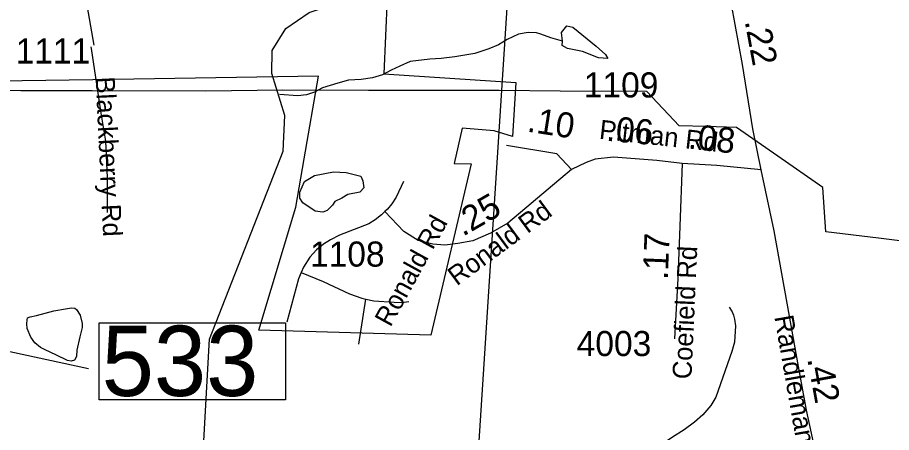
# Model space of a CAD drawing. Extents: x 1662474 to 1856135, y 779280 to 917889.
# Drawn here: x 1758831 to 1763187, y 814234 to 816301 of the extents above; entities that cross this region are included whole.
import ezdxf

# ---------------------------------------------------------------- set-up
doc = ezdxf.new("R2010")
doc.units = 0
for name, color, linetype in [('Exist Boundary Political City Limit New', 7, 'Continuous'), ('Exist Hydrographic Misc Water Feature', 7, 'Continuous'), ('Exist Hydrographic Pond Under 1500 Sq Ft', 7, 'Continuous'), ('Exist Road Non-System Type 51', 7, 'Continuous'), ('Exist Road Non-System Type 51 Label', 7, 'Continuous'), ('Exist Road Primary Interstate Structure Cantilever Sign Number Label', 7, 'Continuous'), ('Exist Road Primary Interstate Structure Standard Bridge Number Label', 7, 'Continuous'), ('Exist Road Secondary Mileage Hundredths English Label', 7, 'Continuous'), ('Exist Road Secondary Mileage Tenths English Label', 7, 'Continuous'), ('Exist Road Secondary Structure Standard Bridge Number Label', 7, 'Continuous'), ('Exist Road Secondary Type 51 Attributed', 7, 'Continuous'), ('Exist Road Secondary Type 51 Label', 7, 'Continuous'), ('Exist Road Secondary Type 51 Number Label', 7, 'Continuous'), ('Exist Utilities Electrical Transmission Line', 7, 'Continuous'), ('Map Preparation Boundary City Limit Buffer Line', 7, 'Continuous')]:
    doc.layers.add(name, color=color, linetype=linetype)

msp = doc.modelspace()

# ---------------------------------------------------------------- linework, layer by layer
at = {"layer": 'Exist Boundary Political City Limit New'}
msp.add_lwpolyline([(1760674, 816400), (1760657.5, 816020.5), (1761315.2, 815976.1), (1761297.5, 815708.5), (1761206.2, 815736.7), (1761047, 815750.1), (1761007.6, 815573.9), (1761092.4, 815571.2), (1760890.5, 814718.8), (1760033.2, 814743.4), (1760217.8, 815355.8), (1760259.9, 815597.4), (1760331.6, 816008.6), (1759205.9, 815989.9), (1758383.9, 815978.5)], dxfattribs=at)
at = {"layer": 'Exist Hydrographic Misc Water Feature'}
for points in [[(1759467, 813158.4), (1759697.1, 813813.4), (1759749, 814012.6), (1759788.1, 814697.8), (1760154.2, 815635.6), (1760164, 815812.7), (1760099, 816020.8), (1760100, 816135.6), (1760168.1, 816245.9), (1760285.2, 816325.5), (1760460.1, 816384.3), (1760537.2, 816550.1), (1760581.1, 816884.1), (1760641.2, 817066.6), (1760836.2, 817446.7), (1761038.1, 817688.8), (1761149.1, 817972), (1761217.2, 818161)], [(1761547.1, 816183.1), (1761489.3, 816199.6), (1761439.4, 816217.9), (1761417.5, 816224.1), (1761375.5, 816226.5), (1761327.3, 816216.8), (1761271.3, 816191.4), (1761229, 816163.7), (1761180.7, 816144), (1761110.5, 816120.6), (1761010.3, 816105.4), (1760942.2, 816096), (1760886.2, 816092.5), (1760788.2, 816081.3), (1760735.9, 816057.7), (1760693.7, 816038), (1760649.6, 816014.4), (1760599.5, 816000.8), (1760543.4, 815991.2), (1760481.4, 815987.8), (1760427.1, 815974.2), (1760351, 815950.8), (1760310.6, 815929.2), (1760270.6, 815915.5), (1760228.6, 815909.8), (1760136.5, 815916.5)], [(1762378.6, 814857.9), (1762392.3, 814833.8), (1762400.3, 814817.7), (1762404, 814797.6), (1762409.7, 814765.6), (1762405.2, 814683.6), (1762390.7, 814637.7), (1762310.9, 814410.3), (1762286.5, 814368.5), (1762245.9, 814320.8), (1762205.7, 814285.1), (1762153.4, 814247.6), (1762095.2, 814210), (1762054.8, 814182.3), (1762032.6, 814160.5), (1762002.3, 814116.7), (1761998.2, 814104.8), (1761961.4, 814063.5), (1761927.5, 814013.3)]]:
    msp.add_lwpolyline(points, dxfattribs=at)
at = {"layer": 'Exist Hydrographic Pond Under 1500 Sq Ft'}
for points in [[(1761547.1, 816183.1), (1761541.5, 816225.3), (1761568.1, 816259.3), (1761598.4, 816251.8), (1761715.8, 816157.1), (1761761.3, 816115.5), (1761772.6, 816096.5), (1761727.2, 816100.3), (1761647.6, 816130.6), (1761571.8, 816145.7), (1761545.3, 816160.9), (1761547.1, 816183.1)], [(1760314.2, 815335.5), (1760253.6, 815377.1), (1760238.4, 815399.9), (1760238.4, 815430.2), (1760261.2, 815483.2), (1760310.4, 815513.4), (1760405.1, 815532.4), (1760469.5, 815528.6), (1760541.5, 815509.7), (1760552.9, 815486.9), (1760556.6, 815452.9), (1760537.7, 815430.2), (1760477.1, 815418.8), (1760446.8, 815399.9), (1760412.7, 815384.7), (1760401.3, 815365.8), (1760374.8, 815339.3), (1760352.1, 815331.7), (1760314.2, 815335.5)], [(1758925.3, 814817.1), (1759011.4, 814840.1), (1759070.5, 814850.1), (1759100.6, 814855.1), (1759116.6, 814853.1), (1759124.6, 814846.1), (1759143.6, 814818.1), (1759152.6, 814777), (1759152.6, 814756), (1759141.6, 814710), (1759126.6, 814642.9), (1759124.6, 814611.9), (1759115.6, 814593.8), (1759097.6, 814588.8), (1759079.5, 814592.8), (1759022.4, 814619.9), (1758969.4, 814644.9), (1758945.3, 814656.9), (1758917.3, 814679.9), (1758897.2, 814709), (1758879.2, 814751), (1758877.2, 814774), (1758878.2, 814795.1), (1758881.2, 814804.1), (1758893.2, 814810.1), (1758925.3, 814817.1)]]:
    msp.add_lwpolyline(points, dxfattribs=at)
at = {"layer": 'Exist Road Non-System Type 51'}
msp.add_line((1760531.6, 814674), (1760567, 814898.2), dxfattribs=at)
for points in [[(1759196.5, 816154.3), (1759197.8, 816145.4), (1759246.9, 815823.5), (1759269.9, 815684.4), (1759278.4, 815503.6), (1759277.4, 815329.1)], [(1760754, 815483.9), (1760717.5, 815404.9), (1760697.1, 815372.5), (1760674.2, 815345.2), (1760661.9, 815333.5), (1760645.1, 815317.9), (1760613.9, 815292.9), (1760581.5, 815272.9), (1760435.6, 815216.4), (1760391, 815193.6), (1760356.4, 815172.2), (1760321.5, 815144), (1760287.6, 815106.4), (1760255.9, 815056.6), (1760244.9, 815031.2), (1760231.1, 814999.2), (1760173.5, 814783.5)], [(1760244.9, 815031.2), (1760354.4, 814984.9), (1760484.9, 814924.7), (1760547.4, 814902.2), (1760567, 814898.2)], [(1760567, 814898.2), (1760607.4, 814889.9), (1760708.9, 814882), (1760746.1, 814880.8), (1760781.9, 814886.2)]]:
    msp.add_lwpolyline(points, dxfattribs=at)
at = {"layer": 'Exist Road Primary Interstate Structure Cantilever Sign Number Label'}
msp.add_line((1761499.1, 819882.7), (1761127, 814139.7), dxfattribs=at)
at = {"layer": 'Exist Road Primary Interstate Structure Standard Bridge Number Label'}
msp.add_line((1756006.7, 815230.1), (1759185.3, 814553), dxfattribs=at)
at = {"layer": 'Exist Road Secondary Structure Standard Bridge Number Label'}
msp.add_lwpolyline([(1759237.9, 814779.7), (1760166.8, 814779.7), (1760166.8, 814395.6), (1759237.9, 814395.6)], close=True, dxfattribs=at)
at = {"layer": 'Exist Road Secondary Type 51 Attributed'}
for points in [[(1759177.7, 818700.6), (1759178.3, 818475.9), (1759186.6, 818197.7), (1759186.2, 817956.4), (1759186.2, 817745.6), (1759181.3, 817446.5), (1759181.3, 817073.9), (1759171.5, 816892.5), (1759166.6, 816755.3), (1759151.9, 816671.9), (1759151.9, 816529.8), (1759171.5, 816392.5), (1759210.7, 816162.1)], [(1762537.6, 815541.9), (1762496.7, 815746.6), (1762444.7, 816067.2), (1762389.4, 816365.4), (1762323.6, 816660.1)], [(1761592, 815543.8), (1761518.7, 815621.7), (1761268.8, 815663)], [(1762143.5, 815574.1), (1762016.7, 815587.8), (1761801.9, 815605.6), (1761710.2, 815594.5), (1761665.9, 815578.4), (1761592, 815543.8)], [(1762143.5, 815574.1), (1762132.2, 815261.9), (1762121.3, 814999.8), (1762106.3, 814699.8)], [(1762537.6, 815541.9), (1762315.8, 815562.6), (1762143.5, 815574.1)], [(1761592, 815543.8), (1761274.7, 815276), (1761189, 815226.6), (1761100.5, 815188.6), (1761025.1, 815174.7), (1760961.4, 815166.2), (1760901, 815171.2), (1760828.4, 815190.4), (1760756.8, 815234.7), (1760661.9, 815333.5)], [(1762877.5, 813346.8), (1762882.7, 813447.9), (1762885.6, 813509.9), (1762888.8, 813573.3), (1762887.6, 813608), (1762886.8, 813656.8), (1762881, 813686.9), (1762861.7, 813823.7), (1762840.8, 813974), (1762809.5, 814130.5), (1762763.4, 814345.4), (1762723.9, 814561.5), (1762666.9, 814877.8), (1762602.1, 815238.2), (1762537.6, 815541.9)]]:
    msp.add_lwpolyline(points, dxfattribs=at)
at = {"layer": 'Exist Utilities Electrical Transmission Line'}
msp.add_lwpolyline([(1763360.2, 815170.9), (1763122.2, 815201.7), (1762859.9, 815232.3), (1762844.8, 815454.1), (1762619.8, 815609.1), (1762415.3, 815752.1), (1762263.1, 815757.1), (1762128.9, 815760.5), (1761968.3, 815931.5), (1761536.4, 815933.4), (1761232.2, 815937.7), (1760854.4, 815937.5), (1760580.6, 815936.2), (1760152.7, 815938), (1759768.9, 815933.7), (1759203, 815934.7), (1758846.9, 815934.7), (1758501, 815936.8)], dxfattribs=at)
at = {"layer": 'Map Preparation Boundary City Limit Buffer Line'}
msp.add_lwpolyline([(1760674, 816400), (1760657.5, 816020.5), (1761315.2, 815976.1), (1761297.5, 815708.5), (1761206.2, 815736.7), (1761047, 815750.1), (1761007.6, 815573.9), (1761092.4, 815571.2), (1760890.5, 814718.8), (1760033.2, 814743.4), (1760217.8, 815355.8), (1760259.9, 815597.4), (1760331.6, 816008.6), (1759205.9, 815989.9), (1758383.9, 815978.5)], dxfattribs=at)

# ---------------------------------------------------------------- texts
at = {"layer": 'Exist Road Non-System Type 51 Label'}
for s, rotation, p in [('Blackberry Rd', 272.7245, (1759220, 816004)), ('Ronald Rd', 61.2654, (1760689.4, 814754.8))]:
    msp.add_text(s, height=95, rotation=rotation, dxfattribs=at).set_placement(p)
at = {"layer": 'Exist Road Secondary Mileage Hundredths English Label'}
for s, rotation, p in [('.10', 351.1254, (1761367, 815732.8)), ('.06', 354.6655, (1761762.7, 815687)), ('.08', 353.5862, (1762170.1, 815648.6))]:
    msp.add_text(s, height=125, rotation=rotation, dxfattribs=at).set_placement(p)
at = {"layer": 'Exist Road Secondary Mileage Tenths English Label'}
for s, rotation, p in [('.22', 280.5056, (1762454.9, 816281.9)), ('.25', 29.9323, (1761050.6, 815207.9)), ('.17', 87.6188, (1762071.7, 814992.4)), ('.42', 280.358, (1762766.8, 814600.5))]:
    msp.add_text(s, height=125, rotation=rotation, dxfattribs=at).set_placement(p)
at = {"layer": 'Exist Road Secondary Structure Standard Bridge Number Label'}
msp.add_text('533', height=350, dxfattribs=at).set_placement((1759250.4, 814415.4))
at = {"layer": 'Exist Road Secondary Type 51 Label'}
for s, rotation, p in [('Pitman Rd', 353.6562, (1761727.3, 815697.1)), ('Ronald Rd', 36.4768, (1761020.4, 814961)), ('Coefield Rd', 87.4714, (1762189.9, 814497.4)), ('Randleman Rd', 279.9595, (1762602.7, 814810))]:
    msp.add_text(s, height=95, rotation=rotation, dxfattribs=at).set_placement(p)
at = {"layer": 'Exist Road Secondary Type 51 Number Label'}
for s, p in [('1111', (1758821.5, 816071.4)), ('1109', (1761653.4, 815902.3)), ('1108', (1760288.6, 815059.8)), ('4003', (1761618, 814614.2))]:
    msp.add_text(s, height=125, dxfattribs=at).set_placement(p)

doc.saveas('drawing.dxf')
